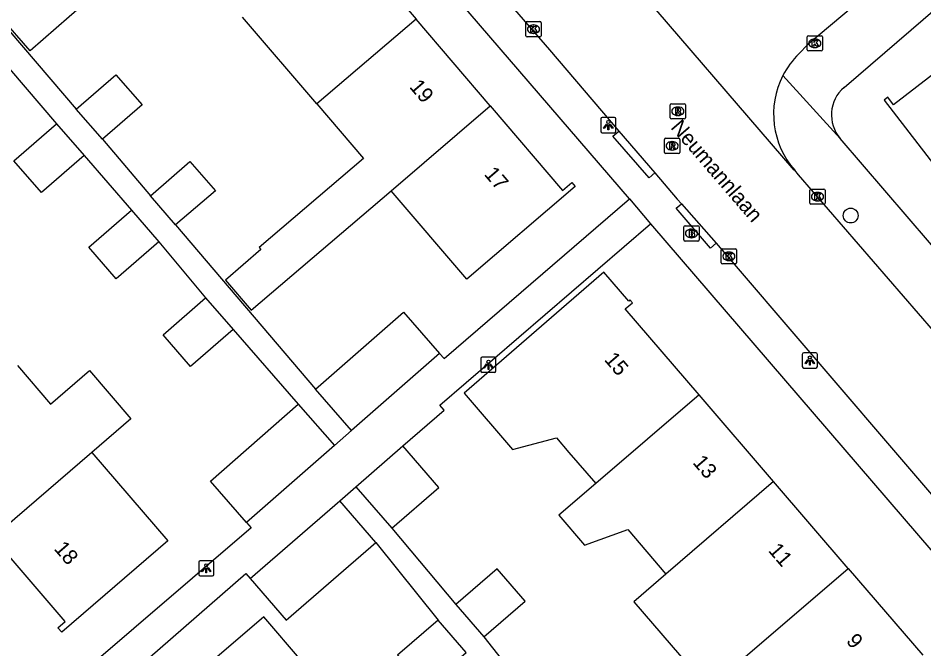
# Model space of a CAD drawing. Extents: x 159353 to 160616, y 385893 to 387321.
# Drawn here: x 160134.7 to 160194.4, y 386516.4 to 386557.9 of the extents above; entities that cross this region are included whole.
import ezdxf

# ---------------------------------------------------------------- set-up
doc = ezdxf.new("R2010")
doc.units = 0
for name, color, linetype in [('IMGEO_Boom', 7, 'Continuous'), ('IMGEO_Brandkraan', 7, 'Continuous'), ('IMGEO_Kolk', 7, 'Continuous'), ('IMGEO_Lichtpunt', 7, 'Continuous'), ('IMGEO_Openbare_ruimte_label', 7, 'Continuous'), ('IMGEO_Pand', 7, 'Continuous'), ('IMGEO_Pand_nummerreeks', 7, 'Continuous'), ('IMGEO_Rijbaan_lokaal_open', 7, 'Continuous'), ('IMGEO_Rioolput', 7, 'Continuous'), ('IMGEO_Voetpad_open', 7, 'Continuous')]:
    doc.layers.add(name, color=color, linetype=linetype)

msp = doc.modelspace()

# ---------------------------------------------------------------- linework, layer by layer
at = {"layer": 'IMGEO_Boom'}
msp.add_circle((160189.584, 386544.908), 0.489, dxfattribs=at)
at = {"layer": 'IMGEO_Brandkraan'}
for p, q in [((160178.599, 386543.302), (160178.599, 386544.154)), ((160178.674, 386544.228), (160179.526, 386544.228)), ((160179.6, 386544.154), (160179.6, 386543.302)), ((160179.087, 386544.008), (160179.112, 386544.008)), ((160179.526, 386543.228), (160178.674, 386543.228)), ((160179.11, 386543.448), (160179.085, 386543.448))]:
    msp.add_line(p, q, dxfattribs=at)
for points in [[(160178.599, 386543.302), (160178.599, 386544.154)], [(160178.674, 386544.228), (160179.526, 386544.228)], [(160179.6, 386544.154), (160179.6, 386543.302)], [(160178.947, 386543.928), (160178.947, 386543.528), (160179.16, 386543.528)], [(160179.178, 386543.928), (160178.947, 386543.928)], [(160179.126, 386543.847), (160179.072, 386543.847), (160179.072, 386543.771)], [(160179.072, 386543.771), (160179.125, 386543.771)], [(160179.134, 386543.695), (160179.072, 386543.695), (160179.072, 386543.614)], [(160179.072, 386543.614), (160179.134, 386543.614)], [(160179.526, 386543.228), (160178.674, 386543.228)]]:
    msp.add_lwpolyline(points, dxfattribs=at)
for centre, radius, start, end in [((160178.676, 386544.152), 0.0765, 91.55205, 178.44795), ((160178.676, 386544.152), 0.0765, 91.55205, 178.44795), ((160179.524, 386544.152), 0.0765, 1.55205, 88.44795), ((160179.524, 386544.152), 0.0765, 1.55205, 88.44795), ((160179.127, 386543.809), 0.0379, 267.82845, 90.93552), ((160179.135, 386543.654), 0.0404, 269.87594, 90.50774), ((160179.166, 386543.779), 0.251, 268.66757, 293.53466), ((160179.182, 386543.783), 0.145, 59.4692, 91.53667), ((160179.207, 386543.83), 0.0922, 285.51372, 58.15012), ((160179.212, 386543.638), 0.105, 301.31148, 78.98903), ((160178.676, 386543.304), 0.0765, 181.55205, 268.44795), ((160178.676, 386543.304), 0.0765, 181.55205, 268.44795), ((160179.524, 386543.304), 0.0765, 271.55205, 358.44795), ((160179.524, 386543.304), 0.0765, 271.55205, 358.44795)]:
    msp.add_arc(centre, radius, start, end, dxfattribs=at)
for centre, major_axis, ratio, start_param, end_param in [((160179.086, 386543.728), (-0.387, 0.002), 0.722429, 4.712389, 7.853982), ((160179.111, 386543.728), (-0.39, 0.002), 0.717154, 1.570796, 4.712389)]:
    msp.add_ellipse(centre, major_axis=major_axis, ratio=ratio, start_param=start_param, end_param=end_param, dxfattribs=at)
at = {"layer": 'IMGEO_Kolk'}
for p, q in [((160168.187, 386556.753), (160168.187, 386557.605)), ((160168.262, 386557.679), (160169.114, 386557.679)), ((160168.675, 386557.459), (160168.7, 386557.459)), ((160169.188, 386557.605), (160169.188, 386556.753)), ((160169.114, 386556.679), (160168.262, 386556.679)), ((160168.698, 386556.899), (160168.673, 386556.899)), ((160186.723, 386555.827), (160186.723, 386556.679)), ((160186.798, 386556.753), (160187.65, 386556.753)), ((160187.724, 386556.679), (160187.724, 386555.827)), ((160187.211, 386556.533), (160187.236, 386556.533)), ((160187.65, 386555.753), (160186.798, 386555.753)), ((160187.234, 386555.973), (160187.209, 386555.973)), ((160186.896, 386545.725), (160186.896, 386546.577)), ((160186.971, 386546.651), (160187.823, 386546.651)), ((160187.897, 386546.577), (160187.897, 386545.725)), ((160187.384, 386546.431), (160187.409, 386546.431)), ((160187.823, 386545.651), (160186.971, 386545.651)), ((160187.407, 386545.871), (160187.382, 386545.871)), ((160181.062, 386541.794), (160181.062, 386542.646)), ((160181.137, 386542.72), (160181.989, 386542.72)), ((160181.55, 386542.5), (160181.575, 386542.5)), ((160182.063, 386542.646), (160182.063, 386541.794)), ((160181.989, 386541.72), (160181.137, 386541.72)), ((160181.573, 386541.94), (160181.548, 386541.94))]:
    msp.add_line(p, q, dxfattribs=at)
for points in [[(160168.187, 386556.753), (160168.187, 386557.605)], [(160168.262, 386557.679), (160169.114, 386557.679)], [(160168.508, 386557.379), (160168.631, 386557.379), (160168.631, 386557.228), (160168.761, 386557.379), (160168.925, 386557.379), (160168.779, 386557.228), (160168.932, 386556.979), (160168.78, 386556.979), (160168.695, 386557.143), (160168.631, 386557.076), (160168.631, 386556.979), (160168.508, 386556.979), (160168.508, 386557.379)], [(160169.188, 386557.605), (160169.188, 386556.753)], [(160169.114, 386556.679), (160168.262, 386556.679)], [(160186.723, 386555.827), (160186.723, 386556.679)], [(160186.798, 386556.753), (160187.65, 386556.753)], [(160187.724, 386556.679), (160187.724, 386555.827)], [(160187.044, 386556.453), (160187.167, 386556.453), (160187.167, 386556.302), (160187.297, 386556.453), (160187.461, 386556.453), (160187.315, 386556.302), (160187.468, 386556.053), (160187.316, 386556.053), (160187.231, 386556.217), (160187.167, 386556.15), (160187.167, 386556.053), (160187.044, 386556.053), (160187.044, 386556.453)], [(160187.65, 386555.753), (160186.798, 386555.753)], [(160186.896, 386545.725), (160186.896, 386546.577)], [(160186.971, 386546.651), (160187.823, 386546.651)], [(160187.897, 386546.577), (160187.897, 386545.725)], [(160187.217, 386546.351), (160187.34, 386546.351), (160187.34, 386546.2), (160187.47, 386546.351), (160187.634, 386546.351), (160187.488, 386546.2), (160187.641, 386545.951), (160187.489, 386545.951), (160187.404, 386546.115), (160187.34, 386546.048), (160187.34, 386545.951), (160187.217, 386545.951), (160187.217, 386546.351)], [(160187.823, 386545.651), (160186.971, 386545.651)], [(160181.062, 386541.794), (160181.062, 386542.646)], [(160181.137, 386542.72), (160181.989, 386542.72)], [(160181.383, 386542.42), (160181.506, 386542.42), (160181.506, 386542.269), (160181.636, 386542.42), (160181.8, 386542.42), (160181.654, 386542.269), (160181.807, 386542.02), (160181.655, 386542.02), (160181.57, 386542.184), (160181.506, 386542.117), (160181.506, 386542.02), (160181.383, 386542.02), (160181.383, 386542.42)], [(160182.063, 386542.646), (160182.063, 386541.794)], [(160181.989, 386541.72), (160181.137, 386541.72)]]:
    msp.add_lwpolyline(points, dxfattribs=at)
for centre, start, end in [((160168.264, 386557.603), 91.55205, 178.44795), ((160168.264, 386557.603), 91.55205, 178.44795), ((160169.112, 386557.603), 1.55205, 88.44795), ((160169.112, 386557.603), 1.55205, 88.44795), ((160168.264, 386556.755), 181.55205, 268.44795), ((160168.264, 386556.755), 181.55205, 268.44795), ((160169.112, 386556.755), 271.55205, 358.44795), ((160169.112, 386556.755), 271.55205, 358.44795), ((160186.8, 386556.677), 91.55205, 178.44795), ((160186.8, 386556.677), 91.55205, 178.44795), ((160187.648, 386556.677), 1.55205, 88.44795), ((160187.648, 386556.677), 1.55205, 88.44795), ((160186.8, 386555.829), 181.55205, 268.44795), ((160186.8, 386555.829), 181.55205, 268.44795), ((160187.648, 386555.829), 271.55205, 358.44795), ((160187.648, 386555.829), 271.55205, 358.44795), ((160186.973, 386546.575), 91.55205, 178.44795), ((160186.973, 386546.575), 91.55205, 178.44795), ((160187.821, 386546.575), 1.55205, 88.44795), ((160187.821, 386546.575), 1.55205, 88.44795), ((160186.973, 386545.727), 181.55205, 268.44795), ((160186.973, 386545.727), 181.55205, 268.44795), ((160187.821, 386545.727), 271.55205, 358.44795), ((160187.821, 386545.727), 271.55205, 358.44795), ((160181.139, 386542.644), 91.55205, 178.44795), ((160181.139, 386542.644), 91.55205, 178.44795), ((160181.987, 386542.644), 1.55205, 88.44795), ((160181.987, 386542.644), 1.55205, 88.44795), ((160181.139, 386541.796), 181.55205, 268.44795), ((160181.139, 386541.796), 181.55205, 268.44795), ((160181.987, 386541.796), 271.55205, 358.44795), ((160181.987, 386541.796), 271.55205, 358.44795)]:
    msp.add_arc(centre, 0.0765, start, end, dxfattribs=at)
for centre, major_axis, ratio, start_param, end_param in [((160168.674, 386557.179), (-0.387, 0.002), 0.722429, 4.712389, 7.853982), ((160168.699, 386557.179), (-0.39, 0.002), 0.717154, 1.570796, 4.712389), ((160187.21, 386556.253), (-0.387, 0.002), 0.722429, 4.712389, 7.853982), ((160187.235, 386556.253), (-0.39, 0.002), 0.717154, 1.570796, 4.712389), ((160187.383, 386546.151), (-0.387, 0.002), 0.722429, 4.712389, 7.853982), ((160187.408, 386546.151), (-0.39, 0.002), 0.717154, 1.570796, 4.712389), ((160181.549, 386542.22), (-0.387, 0.002), 0.722429, 4.712389, 7.853982), ((160181.574, 386542.22), (-0.39, 0.002), 0.717154, 1.570796, 4.712389)]:
    msp.add_ellipse(centre, major_axis=major_axis, ratio=ratio, start_param=start_param, end_param=end_param, dxfattribs=at)
at = {"layer": 'IMGEO_Lichtpunt'}
for p, q in [((160173.119, 386551.266), (160173.119, 386550.459)), ((160173.119, 386551.266), (160173.119, 386550.459)), ((160174.021, 386551.361), (160173.213, 386551.361)), ((160174.021, 386551.361), (160173.213, 386551.361)), ((160174.115, 386550.459), (160174.115, 386551.266)), ((160174.115, 386550.459), (160174.115, 386551.266)), ((160173.213, 386550.365), (160174.021, 386550.365)), ((160173.213, 386550.365), (160174.021, 386550.365)), ((160186.396, 386535.764), (160186.396, 386534.957)), ((160186.396, 386535.764), (160186.396, 386534.957)), ((160187.298, 386535.859), (160186.49, 386535.859)), ((160187.298, 386535.859), (160186.49, 386535.859)), ((160187.392, 386534.957), (160187.392, 386535.764)), ((160187.392, 386534.957), (160187.392, 386535.764)), ((160165.219, 386535.48), (160165.219, 386534.673)), ((160165.219, 386535.48), (160165.219, 386534.673)), ((160166.121, 386535.575), (160165.313, 386535.575)), ((160166.121, 386535.575), (160165.313, 386535.575)), ((160166.215, 386534.673), (160166.215, 386535.48)), ((160166.215, 386534.673), (160166.215, 386535.48)), ((160165.313, 386534.579), (160166.121, 386534.579)), ((160165.313, 386534.579), (160166.121, 386534.579)), ((160186.49, 386534.863), (160187.298, 386534.863)), ((160186.49, 386534.863), (160187.298, 386534.863)), ((160146.63, 386522.07), (160146.63, 386521.263)), ((160146.63, 386522.07), (160146.63, 386521.263)), ((160147.532, 386522.165), (160146.724, 386522.165)), ((160147.532, 386522.165), (160146.724, 386522.165)), ((160147.626, 386521.263), (160147.626, 386522.07)), ((160147.626, 386521.263), (160147.626, 386522.07)), ((160146.724, 386521.169), (160147.532, 386521.169)), ((160146.724, 386521.169), (160147.532, 386521.169))]:
    msp.add_line(p, q, dxfattribs=at)
for points in [[(160173.493, 386550.93), (160173.532, 386550.902), (160173.344, 386550.64), (160173.306, 386550.667), (160173.493, 386550.93)], [(160173.595, 386550.882), (160173.642, 386550.882), (160173.642, 386550.56), (160173.595, 386550.56), (160173.595, 386550.882)], [(160173.705, 386550.902), (160173.743, 386550.929), (160173.93, 386550.667), (160173.891, 386550.639), (160173.705, 386550.902)], [(160186.77, 386535.428), (160186.809, 386535.4), (160186.621, 386535.138), (160186.583, 386535.165), (160186.77, 386535.428)], [(160186.872, 386535.38), (160186.919, 386535.38), (160186.919, 386535.058), (160186.872, 386535.058), (160186.872, 386535.38)], [(160186.982, 386535.4), (160187.02, 386535.427), (160187.207, 386535.165), (160187.168, 386535.137), (160186.982, 386535.4)], [(160165.593, 386535.144), (160165.632, 386535.116), (160165.444, 386534.854), (160165.406, 386534.881), (160165.593, 386535.144)], [(160165.695, 386535.096), (160165.742, 386535.096), (160165.742, 386534.774), (160165.695, 386534.774), (160165.695, 386535.096)], [(160165.805, 386535.116), (160165.843, 386535.143), (160166.03, 386534.881), (160165.991, 386534.853), (160165.805, 386535.116)], [(160147.004, 386521.734), (160147.043, 386521.706), (160146.855, 386521.444), (160146.817, 386521.471), (160147.004, 386521.734)], [(160147.106, 386521.686), (160147.153, 386521.686), (160147.153, 386521.364), (160147.106, 386521.364), (160147.106, 386521.686)], [(160147.216, 386521.706), (160147.254, 386521.733), (160147.441, 386521.471), (160147.402, 386521.443), (160147.216, 386521.706)]]:
    msp.add_lwpolyline(points, dxfattribs=at)
for centre in [(160173.618, 386551.064), (160165.718, 386535.278), (160186.895, 386535.562), (160147.129, 386521.868)]:
    msp.add_circle(centre, 0.0994, dxfattribs=at)
for centre, start, end in [((160173.213, 386551.266), 90, 180), ((160173.213, 386551.266), 90, 180), ((160174.021, 386551.266), 0, 90), ((160174.021, 386551.266), 0, 90), ((160173.213, 386550.459), 180, 270), ((160173.213, 386550.459), 180, 270), ((160174.021, 386550.459), 270, 0), ((160174.021, 386550.459), 270, 360), ((160186.49, 386535.764), 90, 180), ((160186.49, 386535.764), 90, 180), ((160187.298, 386535.764), 0, 90), ((160187.298, 386535.764), 0, 90), ((160165.313, 386535.48), 90, 180), ((160165.313, 386535.48), 90, 180), ((160166.121, 386535.48), 0, 90), ((160166.121, 386535.48), 0, 90), ((160165.313, 386534.673), 180, 270), ((160165.313, 386534.673), 180, 270), ((160166.121, 386534.673), 270, 0), ((160166.121, 386534.673), 270, 360), ((160186.49, 386534.957), 180, 270), ((160186.49, 386534.957), 180, 270), ((160187.298, 386534.957), 270, 0), ((160187.298, 386534.957), 270, 360), ((160146.724, 386522.07), 90, 180), ((160146.724, 386522.07), 90, 180), ((160147.532, 386522.07), 0, 90), ((160147.532, 386522.07), 0, 90), ((160146.724, 386521.263), 180, 270), ((160146.724, 386521.263), 180, 270), ((160147.532, 386521.263), 270, 0), ((160147.532, 386521.263), 270, 360)]:
    msp.add_arc(centre, 0.0946, start, end, dxfattribs=at)
at = {"layer": 'IMGEO_Pand'}
for points in [[(160144.639, 386563.69), (160138.099, 386557.997), (160135.527, 386555.758), (160133.617, 386557.953), (160136.189, 386560.192), (160136.425, 386559.921), (160140.496, 386563.465), (160139.984, 386564.053), (160142.475, 386566.221), (160139.751, 386569.406)], [(160156.063, 386563.562), (160160.951, 386557.846)], [(160154.415, 386552.257), (160149.527, 386557.974)], [(160160.951, 386557.846), (160154.415, 386552.257)], [(160165.838, 386552.13), (160160.951, 386557.846)], [(160198.272, 386556.729), (160192.406, 386552.203), (160192.024, 386552.698), (160191.788, 386552.516), (160197.638, 386544.933), (160197.868, 386545.11), (160197.468, 386545.628), (160201.427, 386548.682), (160203.34, 386550.157)], [(160138.567, 386551.922), (160141.163, 386554.185), (160142.899, 386552.194), (160140.303, 386549.931)], [(160140.303, 386549.931), (160138.567, 386551.922)], [(160154.415, 386552.257), (160157.486, 386548.665), (160150.62, 386542.795), (160150.734, 386542.662), (160148.392, 386540.659), (160150.095, 386538.668), (160159.302, 386546.541)], [(160159.302, 386546.541), (160165.838, 386552.13)], [(160165.838, 386552.13), (160170.609, 386546.551), (160171.219, 386547.073), (160171.433, 386546.823), (160164.286, 386540.713), (160159.302, 386546.541)], [(160139.074, 386548.86), (160136.267, 386546.417), (160134.453, 386548.502), (160137.259, 386550.944)], [(160137.259, 386550.944), (160139.074, 386548.86)], [(160143.455, 386546.205), (160146.051, 386548.468), (160147.731, 386546.541), (160145.113, 386544.303)], [(160145.113, 386544.303), (160143.455, 386546.205)], [(160144.009, 386543.171), (160141.203, 386540.728), (160139.388, 386542.813), (160142.194, 386545.256)], [(160142.194, 386545.256), (160144.009, 386543.171)], [(160179.594, 386533.107), (160174.739, 386538.756), (160175.207, 386539.157), (160175.044, 386539.346), (160174.961, 386539.274), (160173.331, 386541.17), (160164.111, 386533.197), (160167.303, 386529.506), (160170.204, 386530.259), (160171.027, 386529.302), (160172.785, 386527.256)], [(160148.902, 386537.408), (160146.096, 386534.965), (160144.281, 386537.05), (160147.087, 386539.493)], [(160147.087, 386539.493), (160148.902, 386537.408)], [(160154.321, 386533.47), (160160.119, 386538.551), (160162.504, 386535.828)], [(160162.504, 386535.828), (160156.706, 386530.747)], [(160134.686, 386535.03), (160136.866, 386532.49), (160139.434, 386534.693), (160142.164, 386531.511), (160139.597, 386529.308)], [(160156.706, 386530.747), (160154.321, 386533.47)], [(160179.594, 386533.107), (160172.785, 386527.256)], [(160184.509, 386527.388), (160179.594, 386533.107)], [(160149.786, 386524.683), (160147.401, 386527.406), (160153.193, 386532.481)], [(160153.193, 386532.481), (160155.578, 386529.758)], [(160139.597, 386529.308), (160144.608, 386523.47), (160137.607, 386517.461), (160137.353, 386517.756), (160137.829, 386518.164), (160133.071, 386523.707)], [(160139.597, 386529.308), (160133.071, 386523.707)], [(160155.578, 386529.758), (160149.786, 386524.683)], [(160156.99, 386527.039), (160160.09, 386529.729)], [(160159.363, 386524.305), (160162.462, 386526.994), (160160.09, 386529.729)], [(160184.509, 386527.388), (160177.416, 386521.292)], [(160189.425, 386521.668), (160184.509, 386527.388)], [(160156.99, 386527.039), (160159.363, 386524.305)], [(160172.785, 386527.256), (160170.354, 386525.167), (160172.052, 386523.19), (160174.903, 386524.216), (160177.416, 386521.292)], [(160150.026, 386520.996), (160155.925, 386526.115)], [(160158.298, 386523.381), (160155.925, 386526.115)], [(160150.026, 386520.996), (160152.399, 386518.262), (160158.298, 386523.381)], [(160165.414, 386517.158), (160168.132, 386519.513), (160166.296, 386521.632), (160163.578, 386519.276)], [(160182.332, 386515.571), (160189.425, 386521.668)], [(160189.425, 386521.668), (160194.341, 386515.948)], [(160177.416, 386521.292), (160175.294, 386519.468), (160180.21, 386513.748), (160182.332, 386515.571)], [(160163.578, 386519.276), (160165.414, 386517.158)], [(160153.71, 386510.811), (160151.223, 386513.705), (160153.406, 386515.582), (160150.913, 386518.483), (160141.204, 386510.139), (160141.378, 386509.937), (160141.855, 386510.346), (160146.662, 386504.752)], [(160162.412, 386518.265), (160159.734, 386515.945), (160161.582, 386513.813), (160164.259, 386516.133)], [(160164.259, 386516.133), (160162.412, 386518.265)]]:
    msp.add_lwpolyline(points, dxfattribs=at)
at = {"layer": 'IMGEO_Rijbaan_lokaal_open'}
for points in [[(160144.471, 386585.091), (160144.986, 386584.533), (160154.663, 386573.416), (160161.791, 386565.006), (160169.743, 386555.823), (160174.321, 386550.474)], [(160195.915, 386564.023), (160193.551, 386561.889), (160186.766, 386556.176), (160186.171, 386555.554)], [(160185.901, 386547.899), (160185.858, 386547.885), (160174.603, 386560.997)], [(160174.321, 386550.474), (160176.681, 386547.715)], [(160176.681, 386547.715), (160178.165, 386545.981), (160178.429, 386545.682)], [(160197.022, 386535.028), (160186.158, 386547.581), (160185.901, 386547.899)], [(160178.429, 386545.682), (160180.731, 386543.081)], [(160180.731, 386543.081), (160200.034, 386520.57)]]:
    msp.add_lwpolyline(points, dxfattribs=at)
for centre, radius, start, end in [((160190.058, 386551.596), 5.547, 134.48149, 152.91376), ((160190.076, 386551.584), 5.569, 152.88841, 221.43641)]:
    msp.add_arc(centre, radius, start, end, dxfattribs=at)
at = {"layer": 'IMGEO_Rioolput'}
for p, q in [((160177.699, 386551.347), (160177.699, 386552.199)), ((160177.774, 386552.273), (160178.626, 386552.273)), ((160178.187, 386552.053), (160178.212, 386552.053)), ((160178.7, 386552.199), (160178.7, 386551.347)), ((160178.626, 386551.273), (160177.774, 386551.273)), ((160178.21, 386551.493), (160178.185, 386551.493)), ((160177.32, 386549.068), (160177.32, 386549.92)), ((160177.395, 386549.994), (160178.247, 386549.994)), ((160177.808, 386549.774), (160177.833, 386549.774)), ((160178.321, 386549.92), (160178.321, 386549.068)), ((160178.247, 386548.994), (160177.395, 386548.994)), ((160177.831, 386549.214), (160177.806, 386549.214))]:
    msp.add_line(p, q, dxfattribs=at)
for points in [[(160177.699, 386551.347), (160177.699, 386552.199)], [(160177.774, 386552.273), (160178.626, 386552.273)], [(160178.288, 386551.971), (160178.036, 386551.973), (160178.036, 386551.573)], [(160178.214, 386551.892), (160178.16, 386551.892), (160178.16, 386551.811)], [(160178.7, 386552.199), (160178.7, 386551.347)], [(160178.626, 386551.273), (160177.774, 386551.273)], [(160178.036, 386551.573), (160178.16, 386551.573), (160178.16, 386551.735), (160178.171, 386551.735)], [(160178.16, 386551.811), (160178.212, 386551.811)], [(160178.218, 386551.706), (160178.289, 386551.573), (160178.429, 386551.573), (160178.364, 386551.699)], [(160177.32, 386549.068), (160177.32, 386549.92)], [(160177.395, 386549.994), (160178.247, 386549.994)], [(160177.909, 386549.692), (160177.657, 386549.694), (160177.657, 386549.294)], [(160177.835, 386549.613), (160177.781, 386549.613), (160177.781, 386549.532)], [(160177.781, 386549.532), (160177.833, 386549.532)], [(160178.321, 386549.92), (160178.321, 386549.068)], [(160178.247, 386548.994), (160177.395, 386548.994)], [(160177.657, 386549.294), (160177.781, 386549.294), (160177.781, 386549.456), (160177.792, 386549.456)], [(160177.839, 386549.427), (160177.91, 386549.294), (160178.05, 386549.294), (160177.985, 386549.42)]]:
    msp.add_lwpolyline(points, dxfattribs=at)
for centre, radius, start, end in [((160177.776, 386552.197), 0.0765, 91.55205, 178.44795), ((160177.776, 386552.197), 0.0765, 91.55205, 178.44795), ((160178.22, 386551.796), 0.0964, 77.00612, 93.18647), ((160178.234, 386551.853), 0.0378, 276.66336, 79.67722), ((160178.287, 386551.861), 0.109, 350.36119, 89.41601), ((160178.624, 386552.197), 0.0765, 1.55205, 88.44795), ((160178.624, 386552.197), 0.0765, 1.55205, 88.44795), ((160177.776, 386551.349), 0.0765, 181.55205, 268.44795), ((160177.776, 386551.349), 0.0765, 181.55205, 268.44795), ((160178.17, 386551.682), 0.0533, 26.02933, 88.69889), ((160178.196, 386552), 0.19, 274.7715, 282.96867), ((160178.285, 386551.861), 0.112, 277.58423, 350.98172), ((160178.269, 386551.646), 0.108, 29.51342, 73.79051), ((160178.624, 386551.349), 0.0765, 271.55205, 358.44795), ((160178.624, 386551.349), 0.0765, 271.55205, 358.44795), ((160177.397, 386549.918), 0.0765, 91.55205, 178.44795), ((160177.397, 386549.918), 0.0765, 91.55205, 178.44795), ((160177.817, 386549.721), 0.19, 274.7715, 282.96867), ((160177.841, 386549.517), 0.0964, 77.00612, 93.18647), ((160177.855, 386549.574), 0.0378, 276.66336, 79.67722), ((160177.908, 386549.582), 0.109, 350.36119, 89.41601), ((160177.906, 386549.582), 0.112, 277.58423, 350.98172), ((160177.89, 386549.367), 0.108, 29.51342, 73.79051), ((160178.245, 386549.918), 0.0765, 1.55205, 88.44795), ((160178.245, 386549.918), 0.0765, 1.55205, 88.44795), ((160177.397, 386549.07), 0.0765, 181.55205, 268.44795), ((160177.397, 386549.07), 0.0765, 181.55205, 268.44795), ((160177.791, 386549.403), 0.0533, 26.02933, 88.69889), ((160178.245, 386549.07), 0.0765, 271.55205, 358.44795), ((160178.245, 386549.07), 0.0765, 271.55205, 358.44795)]:
    msp.add_arc(centre, radius, start, end, dxfattribs=at)
for centre, major_axis, ratio, start_param, end_param in [((160178.186, 386551.773), (-0.387, 0.002), 0.722429, 4.712389, 7.853982), ((160178.211, 386551.773), (-0.39, 0.002), 0.717154, 1.570796, 4.712389), ((160177.807, 386549.494), (-0.387, 0.002), 0.722429, 4.712389, 7.853982), ((160177.832, 386549.494), (-0.39, 0.002), 0.717154, 1.570796, 4.712389)]:
    msp.add_ellipse(centre, major_axis=major_axis, ratio=ratio, start_param=start_param, end_param=end_param, dxfattribs=at)
at = {"layer": 'IMGEO_Voetpad_open'}
for points in [[(160175.006, 386545.996), (160142.707, 386583.526)], [(160130.574, 386561.264), (160138.567, 386551.922)], [(160189.149, 386553.347), (160197.035, 386560.14)], [(160134.168, 386554.575), (160137.259, 386550.944)], [(160188.895, 386549.982), (160185.119, 386554.122)], [(160176.681, 386547.715), (160176.306, 386547.388), (160173.921, 386550.126), (160174.321, 386550.474)], [(160140.303, 386549.931), (160143.455, 386546.205)], [(160202.143, 386534.564), (160188.895, 386549.982)], [(160139.074, 386548.86), (160142.194, 386545.256)], [(160162.504, 386535.828), (160162.801, 386535.49), (160175.006, 386545.996)], [(160175.006, 386545.996), (160176.408, 386544.366)], [(160180.731, 386543.081), (160180.352, 386542.756), (160178.091, 386545.392), (160178.429, 386545.682)], [(160145.113, 386544.303), (160154.321, 386533.47)], [(160160.09, 386529.729), (160162.806, 386532.085), (160162.512, 386532.425), (160176.408, 386544.366)], [(160176.408, 386544.366), (160214.547, 386500), (160221.545, 386491.86)], [(160144.009, 386543.171), (160147.087, 386539.493)], [(160148.902, 386537.408), (160153.193, 386532.481)], [(160156.706, 386530.747), (160155.578, 386529.758)], [(160155.925, 386526.115), (160156.99, 386527.039)], [(160149.786, 386524.683), (160150.083, 386524.345), (160134.624, 386511.079)], [(160159.363, 386524.305), (160163.578, 386519.276)], [(160158.298, 386523.381), (160162.412, 386518.265)], [(160136.054, 386509.407), (160149.732, 386521.336), (160150.026, 386520.996)], [(160165.414, 386517.158), (160168.364, 386513.432)]]:
    msp.add_lwpolyline(points, dxfattribs=at)
msp.add_arc((160190.711, 386551.537), 2.391, 130.79449, 220.57217, dxfattribs=at)

# ---------------------------------------------------------------- texts
at = {"layer": 'IMGEO_Openbare_ruimte_label'}
msp.add_text('Neumannlaan', height=1, rotation=310.74416, dxfattribs=at).set_placement((160177.681, 386550.686))
at = {"layer": 'IMGEO_Pand_nummerreeks'}
for s, rotation, p in [('19', 310.53082, (160160.471, 386553.36)), ('17', 310.53331, (160165.392, 386547.606)), ('15', 310.67703, (160173.305, 386535.393)), ('13', 310.67602, (160179.131, 386528.614)), ('18', 310.63972, (160137.052, 386522.938)), ('11', 310.67602, (160184.11, 386522.82)), ('9', 310.67406, (160189.242, 386516.849))]:
    msp.add_text(s, height=1, rotation=rotation, dxfattribs=at).set_placement(p)

doc.saveas('drawing.dxf')
